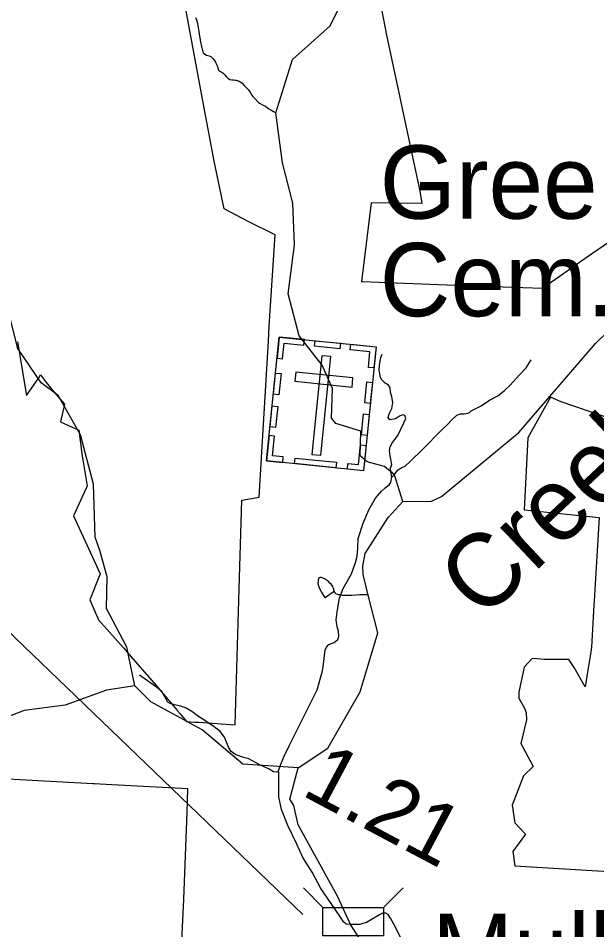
# Model space of a CAD drawing. Extents: x 1159738 to 1321356, y 736314 to 882035.
# Drawn here: x 1215018 to 1219753, y 845663 to 853122 of the extents above; entities that cross this region are included whole.
import ezdxf

# ---------------------------------------------------------------- set-up
doc = ezdxf.new("R2010")
doc.units = 0
for name, color, linetype in [('Exist Boundary Land Use Forest National US Forest Service', 7, 'Continuous'), ('Exist Cultural Cemetery CELL', 7, 'Continuous'), ('Exist Cultural Cemetery Label', 7, 'Continuous'), ('Exist Cultural Church Label', 7, 'Continuous'), ('Exist Hydrographic Creek Single Shore', 7, 'Continuous'), ('Exist Hydrographic Creek Single Shore Label', 7, 'Continuous'), ('Exist Hydrographic Misc Water Feature', 7, 'Continuous'), ('Exist Road Non-System Type 51', 7, 'Continuous'), ('Exist Road Secondary Mileage Hundredths English Label', 7, 'Continuous'), ('Exist Road Secondary Structure Standard Bridge CELL', 7, 'Continuous'), ('Exist Road Secondary Structure Standard Bridge Number Label', 7, 'Continuous'), ('Exist Road Secondary Type 41 Attributed', 7, 'Continuous')]:
    doc.layers.add(name, color=color, linetype=linetype)

msp = doc.modelspace()

# ---------------------------------------------------------------- linework, layer by layer
at = {"layer": 'Exist Boundary Land Use Forest National US Forest Service'}
for points in [[(1217957.4, 853368.6), (1218034.4, 852969.6), (1218146.8, 852450.1), (1218161.4, 852382.5), (1218306.4, 851706.5), (1218322.4, 851605.5), (1217906.3, 851612.6), (1217826.4, 850968.6), (1217837.3, 850968.1), (1217971.7, 850962.7), (1218664.4, 850934.6), (1219309.5, 850912.6), (1219666.4, 851165.6), (1220039.4, 851419.6)], [(1215086.4, 850036.5), (1215185.9, 850181), (1215201.4, 850203.6), (1215242.5, 850149.9), (1215293.4, 850083.6), (1215396.4, 849964.6), (1215364.4, 849819.5), (1215514.4, 849752.5), (1215542.5, 849538), (1215546.4, 849507.5), (1215582.4, 849296.5), (1215576.2, 849282.8), (1215471.3, 849049.5), (1215689.4, 848575.5), (1215603.4, 848362.5), (1215676.4, 848199.5), (1215878.5, 847970.5), (1215957.1, 847880.7), (1216131.5, 847681.5), (1216315.3, 847463.4), (1216319.5, 847458.5), (1216343.2, 847429.9), (1216394.5, 847368.5), (1216464.6, 847363.4), (1216495.3, 847361.1), (1216792.5, 847339.5), (1216826.8, 848452.3), (1216849.5, 849178.5), (1216990.4, 849202.5), (1217012.1, 849571.8), (1217065.4, 850479.6), (1217073.1, 850602.2), (1217120.4, 851348.6), (1216899.3, 851458.6), (1216702.4, 851563.6), (1216622.4, 851953.6), (1216617, 851981.8), (1216537.4, 852402.6), (1216444.4, 852902.6), (1216389, 853196.3)], [(1215012.3, 850474.5), (1215086.4, 850036.5)], [(1220059.5, 849779.6), (1219462.5, 849984.6), (1219375.5, 850020.5), (1219188.5, 849689.5), (1219158.5, 849100.6), (1219773.5, 849037.6), (1219731.6, 848355.4), (1219729.7, 848322.1), (1219723.5, 848222.5), (1219710.5, 847974.5), (1219698.5, 847901.8), (1219674.5, 847755.5), (1219657.5, 847652.5), (1219567.5, 847810.5), (1219525.5, 847873.5), (1219321.5, 847873.5), (1219237.5, 847883.5), (1219221.5, 847881.5), (1219159.5, 847811.5), (1219116.5, 847608.5), (1219114.5, 847558.5)], [(1219114.5, 847558.5), (1219160.5, 847475.5), (1219175.5, 847442.5), (1219178.5, 847380.5)], [(1219178.5, 847380.5), (1219130.5, 847186.5), (1219144.5, 847163.5), (1219233.5, 846999.5), (1219153.5, 846923.5), (1219106.5, 846802.5), (1219061.5, 846681.5), (1219083.5, 846539.5), (1219170.5, 846444.5), (1219066.5, 846303.5), (1219083.5, 846185.5), (1219896.5, 846136.5)], [(1216345.3, 845344.7), (1216373.5, 845912.5), (1216400.5, 846625.5), (1216407.5, 846815.5), (1215783.1, 846849.9), (1215643, 846857.7), (1215628.5, 846858.5), (1214583.5, 846913.5)]]:
    msp.add_lwpolyline(points, dxfattribs=at)
at = {"layer": 'Exist Cultural Cemetery CELL'}
for points in [[(1217154.1, 850513.6), (1217946.4, 850433.3), (1217843.7, 849420), (1217051.4, 849500.2)], [(1217136.6, 850341.2), (1217181.8, 850336.6), (1217194.7, 850464.7), (1217356.2, 850448.3), (1217360.6, 850492.6), (1217154.1, 850513.6)], [(1217448.8, 850483.6), (1217655.1, 850462.7), (1217650.5, 850417.4), (1217444.2, 850438.3)], [(1217929.2, 850260.7), (1217884, 850265.3), (1217897, 850393.4), (1217735.6, 850409.7), (1217740.1, 850454), (1217946.6, 850433.1)], [(1217576.1, 850353), (1217501.8, 850360.5), (1217420, 849553.5), (1217494.4, 849546)], [(1217106.6, 850046.1), (1217124.1, 850218.5), (1217169.4, 850213.9), (1217151.9, 850041.5)], [(1217289, 850226.3), (1217281.5, 850152), (1217750.1, 850104.5), (1217757.6, 850178.8)], [(1217854.3, 849974.5), (1217871.7, 850146.9), (1217917.1, 850142.3), (1217899.6, 849969.9)], [(1217079.5, 849778.6), (1217096.9, 849951), (1217142.3, 849946.4), (1217124.8, 849774)], [(1217827.6, 849712.2), (1217845.1, 849884.5), (1217890.4, 849879.9), (1217872.9, 849707.6)], [(1217183.1, 849487.1), (1217187.7, 849532.8), (1217100.1, 849541.7), (1217116.4, 849702.5), (1217072.1, 849707), (1217051.2, 849500.5)], [(1217711.9, 849433.3), (1217716.5, 849479), (1217804, 849470.2), (1217820.3, 849631), (1217864.6, 849626.5), (1217843.7, 849420)], [(1217284.7, 849522.8), (1217622.4, 849488.5), (1217617.8, 849443.2), (1217280.1, 849477.4)]]:
    msp.add_lwpolyline(points, close=True, dxfattribs=at)
at = {"layer": 'Exist Hydrographic Creek Single Shore'}
for points in [[(1215973.4, 847659.4), (1215907.5, 847975.9), (1215740.5, 848291.1), (1215747.4, 848550.3), (1215686.4, 848768.1), (1215647.4, 848877.2), (1215634.5, 849310.8), (1215528.4, 849713.4), (1215345.4, 850035.5), (1215206.4, 850140), (1215014.4, 850419.6), (1214939.3, 850723.1), (1214795.4, 850985.3), (1214667.3, 851155.3), (1214438.4, 851635.8), (1214256.3, 852017), (1214046.3, 852231.3), (1213999.4, 852366.8), (1213804.4, 852570.9), (1213571.3, 852877.6), (1213391.3, 853314.5)], [(1218165.4, 849168.2), (1218399.5, 849170.1), (1218483.5, 849207.8), (1219115.4, 849733.5), (1219743.5, 850459.5), (1220214.4, 850919.5)], [(1217308.7, 846987.4), (1217552.5, 847148.5), (1217815.5, 847609.4), (1217961.3, 848092.2), (1217882.4, 848402.4), (1217842.4, 848569.6), (1217838.7, 848639.2), (1217857, 848743.4), (1218045.5, 849036), (1218165.4, 849168.2)], [(1215973.4, 847659.4), (1215739.4, 847624.7), (1215402.4, 847500.1), (1215067.5, 847457.6), (1214932.5, 847404.5)], [(1217308.7, 846987.4), (1216856.5, 847018.1), (1216522.4, 847300.4), (1216103.4, 847528.8), (1215973.4, 847659.4)], [(1217737.7, 845707.6), (1217632.7, 845934), (1217310.5, 846523.1), (1217273.4, 846681.4), (1217241.5, 846731.3), (1217308.7, 846987.4)], [(1217818, 845583), (1217737.7, 845707.6)]]:
    msp.add_lwpolyline(points, dxfattribs=at)
at = {"layer": 'Exist Hydrographic Misc Water Feature'}
for points in [[(1218165.4, 849168.2), (1218096.4, 849386.2), (1218015.4, 849453.5), (1217874.5, 849492.5), (1217817.4, 849542.8), (1217822.5, 849743), (1217616.4, 849806.2), (1217583.5, 849849.5), (1217590.5, 850092.3), (1217504.4, 850284.4), (1217318.5, 850524.5), (1217227.4, 850867.7), (1217280.4, 851267.1), (1217264.4, 851608.8), (1217181.4, 851938.8), (1217125.4, 852347.4), (1217263.4, 852784), (1217570.4, 853060.1), (1217712.4, 853349.5)], [(1216470.2, 853129.7), (1216477.6, 853109.5), (1216483, 853089.4), (1216491.9, 853047), (1216497, 853014.9), (1216502, 852976.7), (1216510.8, 852928.4), (1216517.6, 852890.2), (1216523.2, 852870.1), (1216528.5, 852847.9), (1216534.2, 852835.8), (1216546, 852827.4), (1216559.9, 852821), (1216581.6, 852814.5), (1216595.5, 852808.1), (1216603.2, 852799.8), (1216611.1, 852793.7), (1216624.7, 852777.3), (1216632.2, 852763), (1216641.9, 852744.8), (1216649.4, 852728.6), (1216653, 852714.5), (1216654.7, 852706.4), (1216658.6, 852698.3), (1216662.4, 852692.2), (1216666.3, 852688.1), (1216674.3, 852685.8), (1216684.1, 852681.6), (1216695.9, 852673.3), (1216709.4, 852658.9), (1216721.1, 852644.6), (1216730.9, 852634.3), (1216738.8, 852628.1), (1216750.7, 852621.8), (1216766.5, 852617.3), (1216780.5, 852617), (1216794.5, 852616.6), (1216804.5, 852616.3), (1216814.3, 852612), (1216824.3, 852607.8), (1216832.2, 852603.5), (1216849.7, 852591), (1216871.2, 852570.5), (1216888.8, 852550), (1216902.4, 852537.6), (1216908.1, 852529.4), (1216915.8, 852517.2), (1216929.3, 852492.8), (1216938.9, 852480.6), (1216958.4, 852462), (1216985.7, 852433.3), (1216997.3, 852424.9), (1217017.1, 852414.4), (1217040.9, 852401.8), (1217058.5, 852389.3), (1217068.3, 852381), (1217093.9, 852366.3), (1217107.7, 852357.9), (1217125.4, 852347.4)], [(1217603, 848434.7), (1217602, 848441.7), (1217600.5, 848451.7), (1217596.7, 848461.9), (1217592.9, 848472), (1217587.2, 848480.1), (1217579.5, 848490.4), (1217569.7, 848498.7), (1217560, 848510.9), (1217550.2, 848519.2), (1217540.3, 848525.5), (1217530.6, 848531.7), (1217512.7, 848540.2), (1217504.8, 848542.4), (1217496.8, 848544.6), (1217488.9, 848544.9), (1217482.8, 848543), (1217476.5, 848537.2), (1217474.6, 848533.3), (1217472.2, 848523.3), (1217471.9, 848511.3), (1217471.6, 848497.3), (1217473.4, 848487.3), (1217477, 848477.1), (1217480.5, 848463), (1217486.3, 848450.9), (1217501.6, 848424.5), (1217516.9, 848398), (1217526.5, 848381.8)], [(1217526.5, 848381.8), (1217530.5, 848381.6), (1217567.2, 848408.6), (1217603, 848434.7)], [(1217603, 848434.7), (1217607.7, 848423.6), (1217611.6, 848419.5), (1217615.5, 848415.3), (1217621.3, 848413.2), (1217627.4, 848409), (1217637.2, 848406.8), (1217651.3, 848406.4), (1217671, 848401.8), (1217683.1, 848401.5), (1217707.1, 848400.9), (1217747.2, 848401.8), (1217783.2, 848404.8), (1217811.3, 848406), (1217833.3, 848407.5), (1217853.3, 848406.9), (1217873.3, 848406.4), (1217882.4, 848402.4)]]:
    msp.add_lwpolyline(points, dxfattribs=at)
at = {"layer": 'Exist Road Non-System Type 51'}
for points in [[(1217145.4, 846955.4), (1217167.3, 847019.5), (1217196, 847083.5), (1217234.7, 847167.8), (1217463.6, 847627.3), (1217505.7, 847770.6), (1217514.1, 847816.1), (1217531, 847951), (1217541.1, 847976.3), (1217561.3, 847996.5), (1217603.4, 848015), (1217633.3, 848038.9), (1217641.8, 848062.5), (1217640.1, 848108), (1217628.3, 848141.7), (1217619.9, 848199), (1217628.3, 848264.8), (1217648.5, 848376), (1217678.8, 848456.9), (1217744.5, 848574.9), (1217778.2, 848667.6), (1217793.4, 848719.9), (1217796.7, 848789), (1217800.1, 848864.8), (1217842.2, 848990.2), (1217887.7, 849099.8), (1217943.3, 849195.9), (1217990.5, 849253.2), (1218022.5, 849280.1), (1218052.8, 849303.7), (1218067.9, 849324), (1218076.4, 849366.1), (1218067.9, 849409.9), (1218066.3, 849441), (1218074.7, 849469.6), (1218062.9, 849542.1), (1218057.8, 849584.3), (1218062.9, 849614.6), (1218081.4, 849650), (1218125.2, 849707.3), (1218174.1, 849811.8), (1218190.9, 849847.2), (1218182.5, 849872.5), (1218167.3, 849875.9), (1218138.7, 849865.7), (1218106.7, 849845.5), (1218062.9, 849835.4), (1218054.5, 849842.1), (1218046, 849855.6), (1218052.8, 849884.3), (1218074.7, 849928.1), (1218084.8, 849978.7), (1218076.4, 850024.2), (1218064.5, 850063.8), (1218062.8, 850099.2), (1218049.4, 850121.1), (1218020.7, 850136.3), (1217992.1, 850165), (1217982, 850185.2), (1217971.9, 850242.5), (1217975.3, 850283), (1217985.4, 850345.3), (1217997.2, 850372.3)], [(1218076.4, 849366.1), (1218098.2, 849392.1), (1218128.5, 849425.8), (1218158.9, 849446.1), (1218185.8, 849456.2), (1218229.6, 849498.3), (1218325.6, 849592.7), (1218482.3, 849752.8), (1218531.1, 849798.4), (1218563.1, 849833.8), (1218606.9, 849874.2), (1218637.2, 849884.3), (1218667.5, 849886), (1218709.6, 849894.4), (1218724.8, 849909.6), (1218806.9, 849949.3), (1218876, 849996.5), (1218943.3, 850031.9), (1218995.6, 850072.3), (1219042.7, 850117.9), (1219120.2, 850205.5), (1219174.1, 850262.8), (1219216.2, 850326.9)], [(1217145.4, 846955.4), (1217132.2, 846951.6), (1217108.6, 846956.8), (1217071.7, 846976.3), (1216990.7, 847015.2), (1216930.2, 847047.1), (1216905.6, 847062.4), (1216872.8, 847070.7), (1216800, 847095.3), (1216761, 847120.9), (1216742.6, 847150.7), (1216707.7, 847238.9), (1216671.8, 847286.1), (1216622.6, 847324.1), (1216537, 847379.8), (1216484.7, 847412.7), (1216439.5, 847450.6), (1216392.4, 847476.3), (1216348.3, 847492.7), (1216297, 847503), (1216261.1, 847515.3), (1216242.7, 847526.6), (1216229.3, 847549.1), (1216192.4, 847612.7), (1216149.4, 847648.7), (1216075.5, 847700), (1216012, 847747.2)]]:
    msp.add_lwpolyline(points, dxfattribs=at)
at = {"layer": 'Exist Road Secondary Structure Standard Bridge CELL'}
for p, q in [((1217352.2, 846006.3), (1217512.2, 845846.2)), ((1218008, 845845.1), (1218168.1, 846005.2))]:
    msp.add_line(p, q, dxfattribs=at)
msp.add_lwpolyline([(1217512.2, 845846.2), (1218008, 845846.2), (1218008, 845614.6), (1217512.2, 845614.6)], close=True, dxfattribs=at)
at = {"layer": 'Exist Road Secondary Structure Standard Bridge Number Label'}
msp.add_line((1217348.4, 845788.4), (1213270.3, 849705), dxfattribs=at)
at = {"layer": 'Exist Road Secondary Type 41 Attributed'}
for points in [[(1217737.7, 845707.6), (1217702.2, 845710.1), (1217680.1, 845729.4), (1217655.7, 845767.1), (1217580.3, 845879.5), (1217495.3, 846002.1), (1217425, 846135.1), (1217348.3, 846255.3), (1217297.2, 846364.9), (1217224.9, 846517.4), (1217171.6, 846647.9), (1217150.5, 846751.4), (1217150.5, 846858.3), (1217151.6, 846956.2)], [(1218149.9, 845594.5), (1218105.6, 845683.2), (1218066.2, 845758.3), (1218045, 845787.2), (1218026.7, 845797.8), (1218003.6, 845797.8), (1217975.7, 845784.3), (1217902.5, 845741.9), (1217867.8, 845723.6), (1217839.9, 845714), (1217813.5, 845706.2), (1217737.7, 845707.6)]]:
    msp.add_lwpolyline(points, dxfattribs=at)

# ---------------------------------------------------------------- texts
at = {"layer": 'Exist Cultural Cemetery Label'}
for s, p in [('Greene', (1217976.6, 851481.9)), ('Cem.', (1217976.6, 850683.8))]:
    msp.add_text(s, height=600, dxfattribs=at).set_placement(p)
at = {"layer": 'Exist Cultural Church Label'}
msp.add_text('Mulberry', height=600, dxfattribs=at).set_placement((1218403.5, 845193.8))
at = {"layer": 'Exist Hydrographic Creek Single Shore Label'}
msp.add_text('Creek', height=600, rotation=43.29903, dxfattribs=at).set_placement((1218816.2, 848183.5))
at = {"layer": 'Exist Road Secondary Mileage Hundredths English Label'}
msp.add_text('1.21', height=500, rotation=332.03045, dxfattribs=at).set_placement((1217324.3, 846771.5))

doc.saveas('drawing.dxf')
